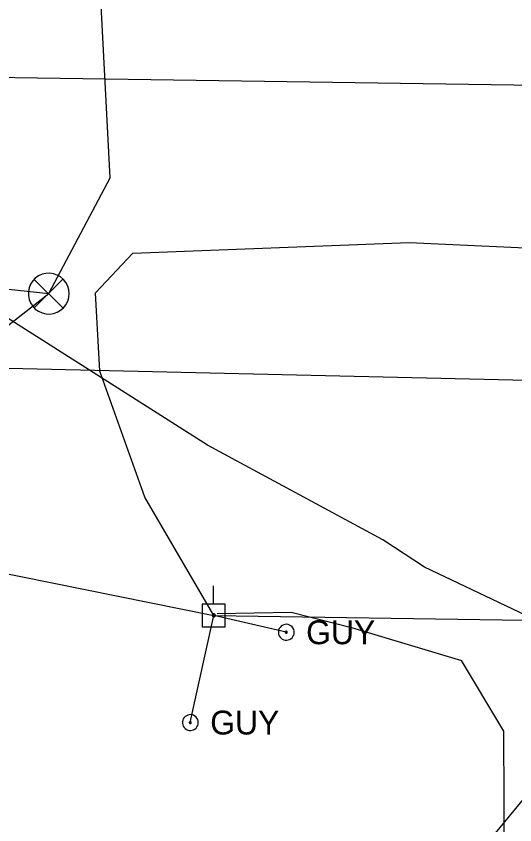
# Model space of a CAD drawing. Extents: x 596028 to 606371, y 330010 to 403088.
# Drawn here: x 602553.1 to 602633.7, y 366002.1 to 366132.7 of the extents above; entities that cross this region are included whole.
import ezdxf

# ---------------------------------------------------------------- set-up
doc = ezdxf.new("R2010")
doc.units = 0
for name, color, linetype in [('E_FTMS_Conduit', 7, 'Continuous'), ('E_SIG', 7, 'Continuous'), ('E_SIG_Conduit', 7, 'Continuous'), ('E_UTL_E_UG', 7, 'Continuous'), ('E_UTL_EGuyWire', 7, 'Continuous'), ('E_UTL_EPowerPole', 7, 'Continuous'), ('E_UTL_G_UG', 7, 'Continuous'), ('E_UTL_Overhead', 7, 'Continuous'), ('E_UTL_T_UG', 7, 'Continuous'), ('E_UTL_TV_UG', 7, 'Continuous')]:
    doc.layers.add(name, color=color, linetype=linetype)

msp = doc.modelspace()

# ---------------------------------------------------------------- linework, layer by layer
at = {"layer": 'E_FTMS_Conduit'}
for points in [[(602650.47, 366047.79), (602656.57, 366026.35), (602646.1, 366030.36), (602635.49, 366035.87), (602619.06, 366043.71), (602612.33, 366048.11), (602584.06, 366063.41), (602541.32, 366090.52)], [(602622.4, 365820.89), (602622.4, 365990.9), (602651.3, 366025.95)]]:
    msp.add_lwpolyline(points, dxfattribs=at)
at = {"layer": 'E_SIG'}
for points in [[(602561.7, 366087.87), (602561.65, 366088.49), (602561.47, 366089.09), (602561.18, 366089.65), (602560.79, 366090.15), (602560.32, 366090.56), (602559.78, 366090.87), (602559.18, 366091.08), (602558.56, 366091.16), (602557.94, 366091.13), (602557.33, 366090.99), (602556.75, 366090.73), (602556.24, 366090.36), (602555.81, 366089.91), (602555.47, 366089.38), (602555.24, 366088.8), (602555.12, 366088.18), (602555.12, 366087.55), (602555.24, 366086.94), (602555.47, 366086.36), (602555.81, 366085.83), (602556.24, 366085.37), (602556.75, 366085.01), (602557.33, 366084.75), (602557.94, 366084.6), (602558.56, 366084.57), (602559.18, 366084.66), (602559.78, 366084.87), (602560.32, 366085.18), (602560.79, 366085.59), (602561.18, 366086.08), (602561.47, 366086.64), (602561.65, 366087.24), (602561.7, 366087.87)], [(602560.67, 366090.2), (602556.06, 366085.55)], [(602556.06, 366090.16), (602560.71, 366085.5)]]:
    msp.add_lwpolyline(points, dxfattribs=at)
at = {"layer": 'E_SIG_Conduit'}
for points in [[(602558.4, 366087.87), (602558.4, 366087.87), (602568.32, 366106.58), (602566.26, 366145.74), (602564.66, 366182.5)], [(602539.83, 366089.85), (602558.4, 366087.87)], [(602521.1, 366063.3), (602535.37, 366069.9), (602558.4, 366087.87)]]:
    msp.add_lwpolyline(points, dxfattribs=at)
at = {"layer": 'E_UTL_E_UG'}
for points in [[(602585.57, 366036.21), (602597.53, 366036.44), (602607.28, 366033.97), (602625.05, 366028.62)], [(602632.05, 365983.33), (602631.88, 366017.23), (602625.05, 366028.62)]]:
    msp.add_lwpolyline(points, dxfattribs=at)
at = {"layer": 'E_UTL_EGuyWire'}
for p in [(602581.26, 366018.61), (602596.75, 366033.19)]:
    msp.add_line(p, (602585.07, 366035.91), dxfattribs=at)
for points in [[(602598.04, 366033.19), (602598.01, 366033.43), (602597.95, 366033.66), (602597.83, 366033.88), (602597.68, 366034.07), (602597.5, 366034.23), (602597.29, 366034.36), (602597.06, 366034.44), (602596.82, 366034.47), (602596.57, 366034.46), (602596.34, 366034.4), (602596.11, 366034.3), (602595.91, 366034.16), (602595.75, 366033.98), (602595.61, 366033.78), (602595.52, 366033.55), (602595.48, 366033.31), (602595.48, 366033.07), (602595.52, 366032.83), (602595.61, 366032.6), (602595.75, 366032.39), (602595.91, 366032.22), (602596.11, 366032.08), (602596.34, 366031.98), (602596.57, 366031.92), (602596.82, 366031.91), (602597.06, 366031.94), (602597.29, 366032.02), (602597.5, 366032.14), (602597.68, 366032.3), (602597.83, 366032.49), (602597.95, 366032.71), (602598.01, 366032.95), (602598.04, 366033.19)], [(602596.92, 366033.19), (602596.91, 366033.22), (602596.9, 366033.25), (602596.89, 366033.27), (602596.87, 366033.3), (602596.85, 366033.32), (602596.82, 366033.33), (602596.79, 366033.34), (602596.76, 366033.35), (602596.73, 366033.35), (602596.7, 366033.34), (602596.67, 366033.33), (602596.65, 366033.31), (602596.63, 366033.29), (602596.61, 366033.26), (602596.6, 366033.23), (602596.6, 366033.2), (602596.6, 366033.17), (602596.6, 366033.14), (602596.61, 366033.11), (602596.63, 366033.09), (602596.65, 366033.07), (602596.67, 366033.05), (602596.7, 366033.04), (602596.73, 366033.03), (602596.76, 366033.03), (602596.79, 366033.03), (602596.82, 366033.04), (602596.85, 366033.06), (602596.87, 366033.08), (602596.89, 366033.1), (602596.9, 366033.13), (602596.91, 366033.16), (602596.92, 366033.19)], [(602582.54, 366018.61), (602582.52, 366018.85), (602582.45, 366019.09), (602582.34, 366019.3), (602582.19, 366019.5), (602582.01, 366019.66), (602581.79, 366019.78), (602581.56, 366019.86), (602581.32, 366019.89), (602581.08, 366019.88), (602580.84, 366019.82), (602580.62, 366019.72), (602580.42, 366019.58), (602580.25, 366019.4), (602580.12, 366019.2), (602580.03, 366018.97), (602579.98, 366018.73), (602579.98, 366018.49), (602580.03, 366018.25), (602580.12, 366018.02), (602580.25, 366017.82), (602580.42, 366017.64), (602580.62, 366017.5), (602580.84, 366017.4), (602581.08, 366017.34), (602581.32, 366017.33), (602581.56, 366017.36), (602581.79, 366017.44), (602582.01, 366017.56), (602582.19, 366017.72), (602582.34, 366017.92), (602582.45, 366018.13), (602582.52, 366018.37), (602582.54, 366018.61)], [(602581.42, 366018.61), (602581.42, 366018.64), (602581.41, 366018.67), (602581.4, 366018.7), (602581.38, 366018.72), (602581.35, 366018.74), (602581.33, 366018.76), (602581.3, 366018.77), (602581.27, 366018.77), (602581.24, 366018.77), (602581.21, 366018.76), (602581.18, 366018.75), (602581.16, 366018.73), (602581.13, 366018.71), (602581.12, 366018.68), (602581.11, 366018.66), (602581.1, 366018.63), (602581.1, 366018.59), (602581.11, 366018.56), (602581.12, 366018.54), (602581.13, 366018.51), (602581.16, 366018.49), (602581.18, 366018.47), (602581.21, 366018.46), (602581.24, 366018.45), (602581.27, 366018.45), (602581.3, 366018.45), (602581.33, 366018.46), (602581.35, 366018.48), (602581.38, 366018.5), (602581.4, 366018.52), (602581.41, 366018.55), (602581.42, 366018.58), (602581.42, 366018.61)]]:
    msp.add_lwpolyline(points, dxfattribs=at)
at = {"layer": 'E_UTL_EPowerPole'}
for points in [[(602585.03, 366037.75), (602585.03, 366040.66)], [(602586.88, 366037.75), (602583.19, 366037.75)], [(602583.19, 366037.75), (602583.19, 366034.06)], [(602586.88, 366034.06), (602586.88, 366037.75)], [(602585.3, 366035.91), (602585.3, 366035.95), (602585.29, 366035.99), (602585.27, 366036.03), (602585.24, 366036.07), (602585.2, 366036.1), (602585.16, 366036.12), (602585.12, 366036.14), (602585.08, 366036.14), (602585.03, 366036.14), (602584.99, 366036.13), (602584.95, 366036.11), (602584.91, 366036.09), (602584.88, 366036.05), (602584.85, 366036.01), (602584.84, 366035.97), (602584.83, 366035.93), (602584.83, 366035.88), (602584.84, 366035.84), (602584.85, 366035.8), (602584.88, 366035.76), (602584.91, 366035.72), (602584.95, 366035.7), (602584.99, 366035.68), (602585.03, 366035.67), (602585.08, 366035.67), (602585.12, 366035.67), (602585.16, 366035.69), (602585.2, 366035.71), (602585.24, 366035.74), (602585.27, 366035.78), (602585.29, 366035.82), (602585.3, 366035.86), (602585.3, 366035.91)], [(602583.19, 366034.06), (602586.88, 366034.06)]]:
    msp.add_lwpolyline(points, dxfattribs=at)
at = {"layer": 'E_UTL_G_UG'}
msp.add_lwpolyline([(602064.65, 366129.33), (602159.75, 366129.18), (602186.46, 366129.51), (602351.38, 366125.7), (602670.13, 366121.01), (602772.38, 366123.19), (602906.89, 366119.45), (603193.33, 366116.32), (603228.66, 366114.99), (603341.11, 366111.13), (603400.82, 366108.8), (603461.16, 366107.3), (603499.17, 366106.9), (603544.47, 366106.13), (603614.76, 366105.01), (603698.76, 366104.03), (603783.07, 366102.8), (603815.22, 366102.1), (603848.85, 366101.72), (603872.94, 366101.46), (603913.18, 366100.92), (604019.09, 366099.63), (604048.66, 366099.45), (604073.49, 366098.99)], dxfattribs=at)
at = {"layer": 'E_UTL_Overhead'}
msp.add_lwpolyline([(601249.7, 366078.68), (601344.65, 366080.23), (601543.43, 366080.93), (601669.7, 366081.28), (601780.71, 366081.68), (601890.31, 366081.76), (601961.16, 366077.77), (602036.2, 366067.33), (602181.58, 366085.08), (602296.72, 366081.44), (602344.56, 366079.52), (602371.94, 366078.93), (602585.07, 366035.91), (602953.71, 366030.37), (603201.09, 366091.48), (603317.6, 366100.34), (603443.01, 366096.25), (603471.34, 366095.25), (603557.26, 366094.43), (603700.38, 366092.15), (603857.89, 366090.59), (604035.11, 366088.93), (604164.86, 366086.71)], dxfattribs=at)
at = {"layer": 'E_UTL_T_UG'}
msp.add_lwpolyline([(602077.12, 366088.3), (602167.89, 366087.15), (602223.02, 366088.09), (602291.54, 366086.19), (602373.64, 366084.29), (602509.94, 366076.82), (602670.58, 366073.08), (602776.07, 366070.69), (602857.72, 366069.77), (602902.66, 366069.31), (602964.99, 366069.18), (603035.54, 366069.6), (603104.02, 366068.3)], dxfattribs=at)
at = {"layer": 'E_UTL_TV_UG'}
msp.add_lwpolyline([(602585.07, 366035.91), (602573.94, 366055.01), (602566.64, 366075.34), (602565.94, 366088), (602571.97, 366094.41), (602616.6, 366096.13), (602661.22, 366094.07), (602685.93, 366084.89), (602696.84, 366080.51), (602782.91, 366077.67), (602858.42, 366081.01), (602902.89, 366088.18), (602953.61, 366089.26)], dxfattribs=at)

# ---------------------------------------------------------------- texts
at = {"layer": 'E_UTL_EGuyWire'}
for p in [(602599.96, 366031.26), (602584.47, 366016.68)]:
    msp.add_text('GUY', height=3.85, dxfattribs=at).set_placement(p)

doc.saveas('drawing.dxf')
